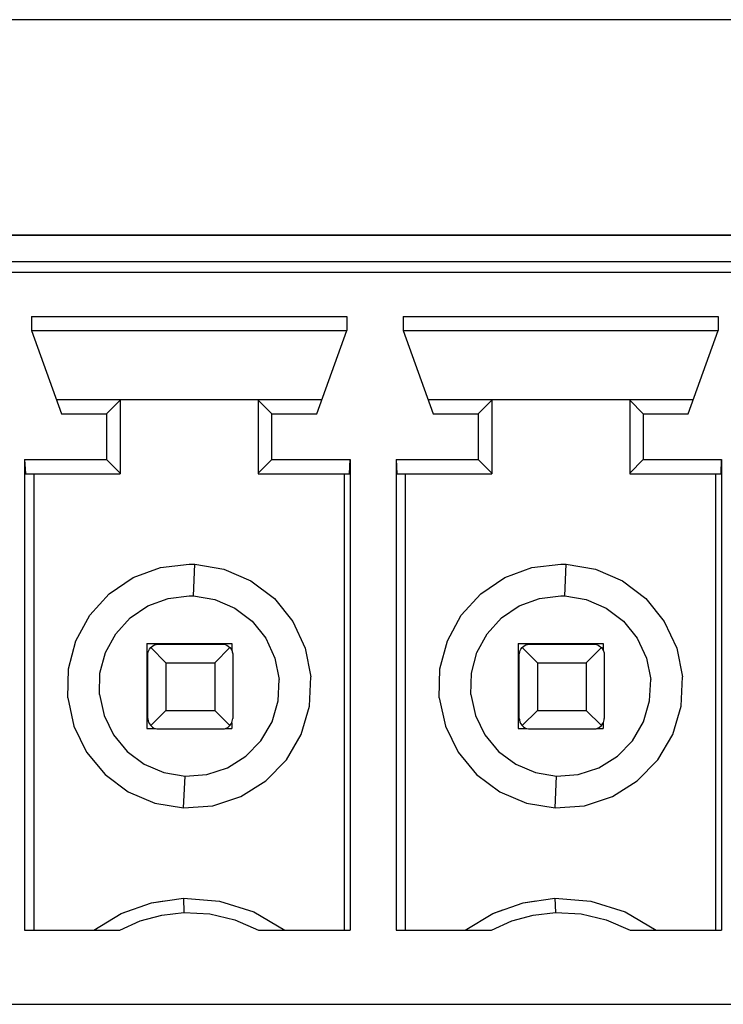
# Model space of a CAD drawing. Header units: inches. Extents: x 0 to 474, y -297 to 0.
# Tile 284 of 303: x 259 to 266, y -128 to -119. Entities that reach past the tile are written whole.
import ezdxf

# ---------------------------------------------------------------- set-up
doc = ezdxf.new("R2010")
doc.units = ezdxf.units.IN
doc.header["$MEASUREMENT"] = 0

msp = doc.modelspace()

# ---------------------------------------------------------------- linework, layer by layer
at = {"color": 18, "true_color": 0x000000}
for p, q in [((282.96, -118.95), (145.8, -118.95)), ((273.4958, -120.9808), (251.4858, -120.9808)), ((251.4858, -120.9808), (273.4958, -120.9808)), ((251.4318, -121.2308), (273.5498, -121.2308)), ((251.4298, -121.3308), (273.5518, -121.3308)), ((259.2558, -121.7468), (259.2558, -121.8808)), ((259.2558, -121.7468), (262.2258, -121.7468)), ((262.2258, -121.7468), (262.2258, -121.8808)), ((262.7558, -121.7468), (262.7558, -121.8808)), ((262.7558, -121.7468), (265.7258, -121.7468)), ((265.7258, -121.7468), (265.7258, -121.8808)), ((259.2558, -121.8808), (259.5388, -122.6648)), ((259.2558, -121.8808), (262.2258, -121.8808)), ((261.9428, -122.6648), (262.2258, -121.8808)), ((262.7558, -121.8808), (263.0388, -122.6648)), ((262.7558, -121.8808), (265.7258, -121.8808)), ((265.4428, -122.6648), (265.7258, -121.8808)), ((259.4908, -122.5308), (260.0908, -122.5308)), ((259.9628, -122.6648), (260.0908, -122.5368)), ((260.0908, -122.5308), (260.0908, -122.5368)), ((260.0908, -122.5308), (261.3908, -122.5308)), ((260.0908, -122.5308), (261.3908, -122.5308)), ((260.0908, -122.5368), (260.0908, -123.2248)), ((260.0908, -122.5368), (260.0908, -123.2248)), ((261.3908, -122.5308), (261.9908, -122.5308)), ((261.3908, -122.5308), (261.3908, -122.5368)), ((261.3908, -122.5368), (261.5188, -122.6648)), ((261.3908, -122.5368), (261.3908, -123.2248)), ((261.3908, -122.5368), (261.3908, -123.2248)), ((262.9908, -122.5308), (263.5908, -122.5308)), ((263.4628, -122.6648), (263.5908, -122.5368)), ((263.5908, -122.5308), (263.5908, -122.5368)), ((263.5908, -122.5308), (264.8908, -122.5308)), ((263.5908, -122.5308), (264.8908, -122.5308)), ((263.5908, -122.5368), (263.5908, -123.2248)), ((263.5908, -122.5368), (263.5908, -123.2248)), ((264.8908, -122.5308), (265.4908, -122.5308)), ((264.8908, -122.5308), (264.8908, -122.5368)), ((264.8908, -122.5368), (265.0188, -122.6648)), ((264.8908, -122.5368), (264.8908, -123.2248)), ((264.8908, -122.5368), (264.8908, -123.2248)), ((259.5388, -122.6648), (259.9628, -122.6648)), ((259.9628, -122.6648), (259.9628, -123.0968)), ((261.5188, -122.6648), (261.9428, -122.6648)), ((261.5188, -123.0968), (261.5188, -122.6648)), ((263.0388, -122.6648), (263.4628, -122.6648)), ((263.4628, -122.6648), (263.4628, -123.0968)), ((265.0188, -122.6648), (265.4428, -122.6648)), ((265.0188, -122.6648), (265.0188, -123.0968)), ((259.1898, -123.0968), (259.9628, -123.0968)), ((259.1898, -123.0968), (259.1898, -127.5308)), ((259.1898, -123.0968), (259.1968, -123.2308)), ((259.9628, -123.0968), (260.0908, -123.2248)), ((261.3908, -123.2248), (261.5188, -123.0968)), ((261.5188, -123.0968), (262.2558, -123.0968)), ((262.2518, -123.2308), (262.2558, -123.0968)), ((262.2558, -123.0968), (262.2558, -127.5308)), ((262.6898, -123.0968), (263.4628, -123.0968)), ((262.6898, -123.0968), (262.6898, -127.5308)), ((262.6898, -123.0968), (262.6968, -123.2308)), ((263.4628, -123.0968), (263.5908, -123.2248)), ((264.8908, -123.2248), (265.0188, -123.0968)), ((265.0188, -123.0968), (265.7558, -123.0968)), ((265.7518, -123.2308), (265.7558, -123.0968)), ((265.7558, -123.0968), (265.7558, -127.5308)), ((259.1968, -123.2308), (260.0908, -123.2308)), ((259.2758, -123.2308), (259.2758, -127.5308)), ((260.0908, -123.2248), (260.0908, -123.2308)), ((261.3908, -123.2248), (261.3908, -123.2308)), ((261.3908, -123.2308), (262.2518, -123.2308)), ((262.1998, -123.2308), (262.1998, -127.5308)), ((262.6968, -123.2308), (263.5908, -123.2308)), ((262.7758, -123.2308), (262.7758, -127.5308)), ((263.5908, -123.2248), (263.5908, -123.2308)), ((264.8908, -123.2248), (264.8908, -123.2308)), ((264.8908, -123.2308), (265.7518, -123.2308)), ((265.6998, -123.2308), (265.6998, -127.5308)), ((260.4698, -124.1128), (260.7408, -124.0808)), ((260.7408, -124.0808), (260.7588, -124.0808)), ((260.7588, -124.0808), (260.7758, -124.0818)), ((260.7758, -124.0818), (260.7938, -124.0818)), ((260.7798, -124.3818), (260.7938, -124.0818)), ((260.7938, -124.0818), (261.0678, -124.1278)), ((263.9698, -124.1128), (264.2408, -124.0808)), ((264.2408, -124.0808), (264.2588, -124.0808)), ((264.2588, -124.0808), (264.2758, -124.0818)), ((264.2758, -124.0818), (264.2938, -124.0818)), ((264.2798, -124.3818), (264.2938, -124.0818)), ((264.2938, -124.0818), (264.5678, -124.1278)), ((260.2138, -124.2088), (260.4698, -124.1128)), ((261.0678, -124.1278), (261.3218, -124.2388)), ((263.7138, -124.2088), (263.9698, -124.1128)), ((264.5678, -124.1278), (264.8218, -124.2388)), ((259.9878, -124.3618), (260.2138, -124.2088)), ((261.3218, -124.2388), (261.5428, -124.4058)), ((263.4878, -124.3618), (263.7138, -124.2088)), ((264.8218, -124.2388), (265.0428, -124.4058)), ((259.8038, -124.5638), (259.9878, -124.3618)), ((263.3038, -124.5638), (263.4878, -124.3618)), ((260.3508, -124.4758), (260.5408, -124.4048)), ((260.5408, -124.4048), (260.7408, -124.3808)), ((260.7408, -124.3808), (260.7538, -124.3808)), ((260.7538, -124.3808), (260.7668, -124.3808)), ((260.7668, -124.3808), (260.7798, -124.3818)), ((260.7798, -124.3818), (260.9818, -124.4158)), ((260.9818, -124.4158), (261.1698, -124.4968)), ((261.5428, -124.4058), (261.7168, -124.6218)), ((263.8508, -124.4758), (264.0408, -124.4048)), ((264.0408, -124.4048), (264.2408, -124.3808)), ((264.2408, -124.3808), (264.2538, -124.3808)), ((264.2538, -124.3808), (264.2668, -124.3808)), ((264.2668, -124.3808), (264.2798, -124.3818)), ((264.2798, -124.3818), (264.4818, -124.4158)), ((264.4818, -124.4158), (264.6698, -124.4968)), ((265.0428, -124.4058), (265.2168, -124.6218)), ((260.1838, -124.5888), (260.3508, -124.4758)), ((261.1698, -124.4968), (261.3328, -124.6208)), ((263.6838, -124.5888), (263.8508, -124.4758)), ((264.6698, -124.4968), (264.8328, -124.6208)), ((259.6728, -124.8038), (259.8038, -124.5638)), ((260.0478, -124.7378), (260.1838, -124.5888)), ((261.3328, -124.6208), (261.4618, -124.7808)), ((261.7168, -124.6218), (261.8338, -124.8728)), ((263.1728, -124.8038), (263.3038, -124.5638)), ((263.5478, -124.7378), (263.6838, -124.5888)), ((264.8328, -124.6208), (264.9618, -124.7808)), ((265.2168, -124.6218), (265.3338, -124.8728)), ((259.6028, -125.0678), (259.6728, -124.8038)), ((259.9518, -124.9158), (260.0478, -124.7378)), ((261.4618, -124.7808), (261.5488, -124.9668)), ((263.1028, -125.0678), (263.1728, -124.8038)), ((263.4518, -124.9158), (263.5478, -124.7378)), ((264.9618, -124.7808), (265.0488, -124.9668)), ((259.8998, -125.1108), (259.9518, -124.9158)), ((260.3408, -124.8308), (261.1408, -124.8308)), ((260.3408, -124.8308), (260.3408, -125.6308)), ((260.3518, -124.9228), (260.3548, -124.9098)), ((260.3548, -124.9098), (260.3588, -124.8958)), ((260.3588, -124.8958), (260.3658, -124.8838)), ((260.3658, -124.8838), (260.3778, -124.8678)), ((260.3778, -124.8678), (260.3978, -124.8508)), ((260.3778, -124.8678), (260.5208, -125.0108)), ((260.3978, -124.8508), (260.4128, -124.8438)), ((260.4128, -124.8438), (260.4208, -124.8408)), ((260.4208, -124.8408), (260.4288, -124.8388)), ((260.4288, -124.8388), (260.4398, -124.8368)), ((260.4398, -124.8368), (260.4508, -124.8358)), ((260.4508, -124.8358), (261.0508, -124.8358)), ((260.9808, -125.0108), (261.1238, -124.8678)), ((261.0508, -124.8358), (261.0648, -124.8368)), ((261.0648, -124.8368), (261.0788, -124.8398)), ((261.0788, -124.8398), (261.0938, -124.8458)), ((261.0938, -124.8458), (261.1068, -124.8538)), ((261.1068, -124.8538), (261.1238, -124.8678)), ((261.1238, -124.8678), (261.1388, -124.8878)), ((261.1388, -124.8878), (261.1448, -124.9018)), ((261.1408, -124.8308), (261.1408, -124.8928)), ((261.1448, -124.9018), (261.1468, -124.9088)), ((261.1468, -124.9088), (261.1488, -124.9168)), ((261.1488, -124.9168), (261.1508, -124.9258)), ((261.8338, -124.8728), (261.8878, -125.1448)), ((263.3998, -125.1108), (263.4518, -124.9158)), ((263.8408, -124.8308), (264.6408, -124.8308)), ((263.8408, -124.8308), (263.8408, -125.6308)), ((263.8518, -124.9228), (263.8548, -124.9098)), ((263.8548, -124.9098), (263.8588, -124.8958)), ((263.8588, -124.8958), (263.8658, -124.8838)), ((263.8658, -124.8838), (263.8778, -124.8678)), ((263.8778, -124.8678), (263.8978, -124.8508)), ((263.8778, -124.8678), (264.0208, -125.0108)), ((263.8978, -124.8508), (263.9128, -124.8438)), ((263.9128, -124.8438), (263.9208, -124.8408)), ((263.9208, -124.8408), (263.9288, -124.8388)), ((263.9288, -124.8388), (263.9398, -124.8368)), ((263.9398, -124.8368), (263.9508, -124.8358)), ((263.9508, -124.8358), (264.5508, -124.8358)), ((264.4808, -125.0108), (264.6238, -124.8678)), ((264.5508, -124.8358), (264.5648, -124.8368)), ((264.5648, -124.8368), (264.5788, -124.8398)), ((264.5788, -124.8398), (264.5938, -124.8458)), ((264.5938, -124.8458), (264.6068, -124.8538)), ((264.6068, -124.8538), (264.6238, -124.8678)), ((264.6238, -124.8678), (264.6388, -124.8878)), ((264.6388, -124.8878), (264.6448, -124.9018)), ((264.6408, -124.8308), (264.6408, -124.8928)), ((264.6448, -124.9018), (264.6468, -124.9088)), ((264.6468, -124.9088), (264.6488, -124.9168)), ((264.6488, -124.9168), (264.6508, -124.9258)), ((265.3338, -124.8728), (265.3878, -125.1448)), ((260.3508, -124.9358), (260.3518, -124.9228)), ((260.3508, -125.5368), (260.3508, -124.9358)), ((260.5208, -125.0108), (260.5208, -125.4608)), ((260.5208, -125.0108), (260.9808, -125.0108)), ((260.9808, -125.0108), (260.9808, -125.4608)), ((261.1508, -124.9258), (261.1508, -124.9358)), ((261.1508, -124.9358), (261.1508, -125.5358)), ((261.5488, -124.9668), (261.5888, -125.1678)), ((263.8508, -124.9358), (263.8518, -124.9228)), ((263.8508, -125.5368), (263.8508, -124.9358)), ((264.0208, -125.0108), (264.0208, -125.4608)), ((264.0208, -125.0108), (264.4808, -125.0108)), ((264.4808, -125.0108), (264.4808, -125.4608)), ((264.6508, -124.9258), (264.6508, -124.9358)), ((264.6508, -124.9358), (264.6508, -125.5358)), ((265.0488, -124.9668), (265.0888, -125.1678)), ((259.5958, -125.3408), (259.6028, -125.0678)), ((263.0958, -125.3408), (263.1028, -125.0678)), ((259.8948, -125.3118), (259.8998, -125.1108)), ((261.5788, -125.3718), (261.5888, -125.1678)), ((261.8748, -125.4218), (261.8878, -125.1448)), ((263.3948, -125.3118), (263.3998, -125.1108)), ((265.0788, -125.3718), (265.0888, -125.1678)), ((265.3748, -125.4218), (265.3878, -125.1448)), ((259.5958, -125.3408), (259.6548, -125.6078)), ((259.8948, -125.3118), (259.9378, -125.5098)), ((261.5208, -125.5688), (261.5788, -125.3718)), ((263.0958, -125.3408), (263.1548, -125.6078)), ((263.3948, -125.3118), (263.4378, -125.5098)), ((265.0208, -125.5688), (265.0788, -125.3718)), ((260.3778, -125.6038), (260.5208, -125.4608)), ((260.5208, -125.4608), (260.9808, -125.4608)), ((260.9808, -125.4608), (261.1238, -125.6038)), ((261.7958, -125.6878), (261.8748, -125.4218)), ((263.8778, -125.6038), (264.0208, -125.4608)), ((264.0208, -125.4608), (264.4808, -125.4608)), ((264.4808, -125.4608), (264.6238, -125.6038)), ((265.2958, -125.6878), (265.3748, -125.4218)), ((259.9378, -125.5098), (260.0258, -125.6908)), ((260.3508, -125.5368), (260.3518, -125.5458)), ((260.3518, -125.5458), (260.3528, -125.5558)), ((260.3528, -125.5558), (260.3548, -125.5628)), ((260.3548, -125.5628), (260.3568, -125.5698)), ((261.1428, -125.5758), (261.1468, -125.5628)), ((261.1468, -125.5628), (261.1498, -125.5498)), ((261.1498, -125.5498), (261.1508, -125.5358)), ((261.4168, -125.7458), (261.5208, -125.5688)), ((263.4378, -125.5098), (263.5258, -125.6908)), ((263.8508, -125.5368), (263.8518, -125.5458)), ((263.8518, -125.5458), (263.8528, -125.5558)), ((263.8528, -125.5558), (263.8548, -125.5628)), ((263.8548, -125.5628), (263.8568, -125.5698)), ((264.6428, -125.5758), (264.6468, -125.5628)), ((264.6468, -125.5628), (264.6498, -125.5498)), ((264.6498, -125.5498), (264.6508, -125.5358)), ((264.9168, -125.7458), (265.0208, -125.5688)), ((259.6548, -125.6078), (259.7738, -125.8538)), ((260.3408, -125.6308), (260.4198, -125.6308)), ((260.3568, -125.5698), (260.3628, -125.5838)), ((260.3628, -125.5838), (260.3778, -125.6038)), ((260.3778, -125.6038), (260.3948, -125.6188)), ((260.3948, -125.6188), (260.4078, -125.6268)), ((260.4078, -125.6268), (260.4228, -125.6318)), ((260.4228, -125.6318), (260.4368, -125.6348)), ((260.4368, -125.6348), (260.4508, -125.6358)), ((260.4508, -125.6358), (261.0508, -125.6358)), ((261.0508, -125.6358), (261.0628, -125.6358)), ((261.0628, -125.6358), (261.0738, -125.6338)), ((261.0738, -125.6338), (261.0818, -125.6308)), ((261.0818, -125.6308), (261.0888, -125.6288)), ((261.0828, -125.6308), (261.1408, -125.6308)), ((261.0888, -125.6288), (261.1038, -125.6208)), ((261.1038, -125.6208), (261.1238, -125.6038)), ((261.1238, -125.6038), (261.1358, -125.5878)), ((261.1358, -125.5878), (261.1428, -125.5758)), ((261.1408, -125.5788), (261.1408, -125.6308)), ((263.1548, -125.6078), (263.2738, -125.8538)), ((263.8408, -125.6308), (263.9198, -125.6308)), ((263.8568, -125.5698), (263.8628, -125.5838)), ((263.8628, -125.5838), (263.8778, -125.6038)), ((263.8778, -125.6038), (263.8948, -125.6188)), ((263.8948, -125.6188), (263.9078, -125.6268)), ((263.9078, -125.6268), (263.9228, -125.6318)), ((263.9228, -125.6318), (263.9368, -125.6348)), ((263.9368, -125.6348), (263.9508, -125.6358)), ((263.9508, -125.6358), (264.5508, -125.6358)), ((264.5508, -125.6358), (264.5628, -125.6358)), ((264.5628, -125.6358), (264.5738, -125.6338)), ((264.5738, -125.6338), (264.5818, -125.6308)), ((264.5818, -125.6308), (264.5888, -125.6288)), ((264.5828, -125.6308), (264.6408, -125.6308)), ((264.5888, -125.6288), (264.6038, -125.6208)), ((264.6038, -125.6208), (264.6238, -125.6038)), ((264.6238, -125.6038), (264.6358, -125.5878)), ((264.6358, -125.5878), (264.6428, -125.5758)), ((264.6408, -125.5788), (264.6408, -125.6308)), ((260.0258, -125.6908), (260.1548, -125.8468)), ((261.2748, -125.8928), (261.4168, -125.7458)), ((261.6558, -125.9268), (261.7958, -125.6878)), ((263.5258, -125.6908), (263.6548, -125.8468)), ((264.7748, -125.8928), (264.9168, -125.7458)), ((265.1558, -125.9268), (265.2958, -125.6878)), ((260.1548, -125.8468), (260.3168, -125.9678)), ((263.6548, -125.8468), (263.8168, -125.9678)), ((259.7738, -125.8538), (259.9478, -126.0638)), ((261.1008, -126.0008), (261.2748, -125.8928)), ((261.4628, -126.1258), (261.6558, -125.9268)), ((263.2738, -125.8538), (263.4478, -126.0638)), ((264.6008, -126.0008), (264.7748, -125.8928)), ((264.9628, -126.1258), (265.1558, -125.9268)), ((260.3168, -125.9678), (260.5028, -126.0468)), ((260.9058, -126.0648), (261.1008, -126.0008)), ((263.8168, -125.9678), (264.0028, -126.0468)), ((264.4058, -126.0648), (264.6008, -126.0008)), ((259.9478, -126.0638), (260.1668, -126.2278)), ((260.5028, -126.0468), (260.7018, -126.0798)), ((260.6878, -126.3798), (260.7018, -126.0798)), ((260.7018, -126.0798), (260.9058, -126.0648)), ((261.2278, -126.2728), (261.4628, -126.1258)), ((263.4478, -126.0638), (263.6668, -126.2278)), ((264.0028, -126.0468), (264.2018, -126.0798)), ((264.1878, -126.3798), (264.2018, -126.0798)), ((264.2018, -126.0798), (264.4058, -126.0648)), ((264.7278, -126.2728), (264.9628, -126.1258)), ((260.1668, -126.2278), (260.4178, -126.3348)), ((260.9638, -126.3588), (261.2278, -126.2728)), ((263.6668, -126.2278), (263.9178, -126.3348)), ((264.4638, -126.3588), (264.7278, -126.2728)), ((260.4178, -126.3348), (260.6878, -126.3798)), ((260.6878, -126.3798), (260.9638, -126.3588)), ((263.9178, -126.3348), (264.1878, -126.3798)), ((264.1878, -126.3798), (264.4638, -126.3588)), ((260.3858, -127.2738), (260.6858, -127.2318)), ((260.6858, -127.2318), (260.6858, -127.2318)), ((260.6858, -127.2318), (260.6868, -127.2318)), ((260.6858, -127.2318), (260.6908, -127.3658)), ((260.6868, -127.2318), (260.6868, -127.2318)), ((260.6868, -127.2318), (261.0248, -127.2578)), ((263.8858, -127.2738), (264.1858, -127.2318)), ((264.1858, -127.2318), (264.1858, -127.2318)), ((264.1858, -127.2318), (264.1868, -127.2318)), ((264.1858, -127.2318), (264.1908, -127.3658)), ((264.1868, -127.2318), (264.1868, -127.2318)), ((264.1868, -127.2318), (264.5248, -127.2578)), ((260.0998, -127.3748), (260.3858, -127.2738)), ((260.3858, -127.2738), (260.3868, -127.2728)), ((260.3868, -127.2728), (260.5058, -127.2568)), ((261.0248, -127.2578), (261.3488, -127.3598)), ((263.5998, -127.3748), (263.8858, -127.2738)), ((263.8858, -127.2738), (263.8868, -127.2728)), ((263.8868, -127.2728), (264.0058, -127.2568)), ((264.5248, -127.2578), (264.8488, -127.3598)), ((259.8408, -127.5308), (260.0998, -127.3748)), ((260.1008, -127.3738), (260.1958, -127.3408)), ((260.1008, -127.3748), (260.1008, -127.3738)), ((260.2798, -127.4448), (260.4818, -127.3898)), ((260.4818, -127.3898), (260.6908, -127.3658)), ((260.6908, -127.3658), (260.9338, -127.3788)), ((260.9338, -127.3788), (261.1698, -127.4338)), ((261.3488, -127.3598), (261.6408, -127.5308)), ((263.3408, -127.5308), (263.5998, -127.3748)), ((263.6008, -127.3738), (263.6958, -127.3408)), ((263.6008, -127.3748), (263.6008, -127.3738)), ((263.7798, -127.4448), (263.9818, -127.3898)), ((263.9818, -127.3898), (264.1908, -127.3658)), ((264.1908, -127.3658), (264.4338, -127.3788)), ((264.4338, -127.3788), (264.6698, -127.4338)), ((264.8488, -127.3598), (265.1408, -127.5308)), ((260.0878, -127.5308), (260.2798, -127.4448)), ((261.1698, -127.4338), (261.3938, -127.5308)), ((263.5878, -127.5308), (263.7798, -127.4448)), ((264.6698, -127.4338), (264.8938, -127.5308)), ((259.1898, -127.5308), (260.0878, -127.5308)), ((261.3938, -127.5308), (262.2558, -127.5308)), ((262.6898, -127.5308), (263.5878, -127.5308)), ((264.8938, -127.5308), (265.7558, -127.5308)), ((251.4298, -128.2308), (273.5518, -128.2308)), ((251.4298, -128.2308), (273.5518, -128.2308))]:
    msp.add_line(p, q, dxfattribs=at)
at = {"color": 7, "true_color": 0xffffff}
for p, q in [((273.4958, -120.9808), (251.4858, -120.9808)), ((251.4858, -120.9808), (273.4958, -120.9808)), ((251.4318, -121.2308), (273.5498, -121.2308)), ((251.4298, -121.3308), (273.5518, -121.3308)), ((259.2558, -121.7468), (259.2558, -121.8808)), ((259.2558, -121.7468), (262.2258, -121.7468)), ((262.2258, -121.7468), (262.2258, -121.8808)), ((262.7558, -121.7468), (262.7558, -121.8808)), ((262.7558, -121.7468), (265.7258, -121.7468)), ((265.7258, -121.7468), (265.7258, -121.8808)), ((259.2558, -121.8808), (259.5388, -122.6648)), ((259.2558, -121.8808), (262.2258, -121.8808)), ((261.9428, -122.6648), (262.2258, -121.8808)), ((262.7558, -121.8808), (263.0388, -122.6648)), ((262.7558, -121.8808), (265.7258, -121.8808)), ((265.4428, -122.6648), (265.7258, -121.8808)), ((259.4908, -122.5308), (260.0908, -122.5308)), ((259.9628, -122.6648), (260.0908, -122.5368)), ((260.0908, -122.5308), (260.0908, -122.5368)), ((260.0908, -122.5308), (261.3908, -122.5308)), ((260.0908, -122.5308), (261.3908, -122.5308)), ((260.0908, -122.5368), (260.0908, -123.2248)), ((260.0908, -122.5368), (260.0908, -123.2248)), ((261.3908, -122.5308), (261.9908, -122.5308)), ((261.3908, -122.5308), (261.3908, -122.5368)), ((261.3908, -122.5368), (261.5188, -122.6648)), ((261.3908, -122.5368), (261.3908, -123.2248)), ((261.3908, -122.5368), (261.3908, -123.2248)), ((262.9908, -122.5308), (263.5908, -122.5308)), ((263.4628, -122.6648), (263.5908, -122.5368)), ((263.5908, -122.5308), (263.5908, -122.5368)), ((263.5908, -122.5308), (264.8908, -122.5308)), ((263.5908, -122.5308), (264.8908, -122.5308)), ((263.5908, -122.5368), (263.5908, -123.2248)), ((263.5908, -122.5368), (263.5908, -123.2248)), ((264.8908, -122.5308), (265.4908, -122.5308)), ((264.8908, -122.5308), (264.8908, -122.5368)), ((264.8908, -122.5368), (265.0188, -122.6648)), ((264.8908, -122.5368), (264.8908, -123.2248)), ((264.8908, -122.5368), (264.8908, -123.2248)), ((259.5388, -122.6648), (259.9628, -122.6648)), ((259.9628, -122.6648), (259.9628, -123.0968)), ((261.5188, -122.6648), (261.9428, -122.6648)), ((261.5188, -123.0968), (261.5188, -122.6648)), ((263.0388, -122.6648), (263.4628, -122.6648)), ((263.4628, -122.6648), (263.4628, -123.0968)), ((265.0188, -122.6648), (265.4428, -122.6648)), ((265.0188, -122.6648), (265.0188, -123.0968)), ((259.1898, -123.0968), (259.9628, -123.0968)), ((259.1898, -123.0968), (259.1898, -127.5308)), ((259.1898, -123.0968), (259.1968, -123.2308)), ((259.9628, -123.0968), (260.0908, -123.2248)), ((261.3908, -123.2248), (261.5188, -123.0968)), ((261.5188, -123.0968), (262.2558, -123.0968)), ((262.2518, -123.2308), (262.2558, -123.0968)), ((262.2558, -123.0968), (262.2558, -127.5308)), ((262.6898, -123.0968), (263.4628, -123.0968)), ((262.6898, -123.0968), (262.6898, -127.5308)), ((262.6898, -123.0968), (262.6968, -123.2308)), ((263.4628, -123.0968), (263.5908, -123.2248)), ((264.8908, -123.2248), (265.0188, -123.0968)), ((265.0188, -123.0968), (265.7558, -123.0968)), ((265.7518, -123.2308), (265.7558, -123.0968)), ((265.7558, -123.0968), (265.7558, -127.5308)), ((259.1968, -123.2308), (260.0908, -123.2308)), ((259.2758, -123.2308), (259.2758, -127.5308)), ((260.0908, -123.2248), (260.0908, -123.2308)), ((261.3908, -123.2248), (261.3908, -123.2308)), ((261.3908, -123.2308), (262.2518, -123.2308)), ((262.1998, -123.2308), (262.1998, -127.5308)), ((262.6968, -123.2308), (263.5908, -123.2308)), ((262.7758, -123.2308), (262.7758, -127.5308)), ((263.5908, -123.2248), (263.5908, -123.2308)), ((264.8908, -123.2248), (264.8908, -123.2308)), ((264.8908, -123.2308), (265.7518, -123.2308)), ((265.6998, -123.2308), (265.6998, -127.5308)), ((260.4698, -124.1128), (260.7408, -124.0808)), ((260.7408, -124.0808), (260.7588, -124.0808)), ((260.7588, -124.0808), (260.7758, -124.0818)), ((260.7758, -124.0818), (260.7938, -124.0818)), ((260.7798, -124.3818), (260.7938, -124.0818)), ((260.7938, -124.0818), (261.0678, -124.1278)), ((263.9698, -124.1128), (264.2408, -124.0808)), ((264.2408, -124.0808), (264.2588, -124.0808)), ((264.2588, -124.0808), (264.2758, -124.0818)), ((264.2758, -124.0818), (264.2938, -124.0818)), ((264.2798, -124.3818), (264.2938, -124.0818)), ((264.2938, -124.0818), (264.5678, -124.1278)), ((260.2138, -124.2088), (260.4698, -124.1128)), ((261.0678, -124.1278), (261.3218, -124.2388)), ((263.7138, -124.2088), (263.9698, -124.1128)), ((264.5678, -124.1278), (264.8218, -124.2388)), ((259.9878, -124.3618), (260.2138, -124.2088)), ((261.3218, -124.2388), (261.5428, -124.4058)), ((263.4878, -124.3618), (263.7138, -124.2088)), ((264.8218, -124.2388), (265.0428, -124.4058)), ((259.8038, -124.5638), (259.9878, -124.3618)), ((263.3038, -124.5638), (263.4878, -124.3618)), ((260.3508, -124.4758), (260.5408, -124.4048)), ((260.5408, -124.4048), (260.7408, -124.3808)), ((260.7408, -124.3808), (260.7538, -124.3808)), ((260.7538, -124.3808), (260.7668, -124.3808)), ((260.7668, -124.3808), (260.7798, -124.3818)), ((260.7798, -124.3818), (260.9818, -124.4158)), ((260.9818, -124.4158), (261.1698, -124.4968)), ((261.5428, -124.4058), (261.7168, -124.6218)), ((263.8508, -124.4758), (264.0408, -124.4048)), ((264.0408, -124.4048), (264.2408, -124.3808)), ((264.2408, -124.3808), (264.2538, -124.3808)), ((264.2538, -124.3808), (264.2668, -124.3808)), ((264.2668, -124.3808), (264.2798, -124.3818)), ((264.2798, -124.3818), (264.4818, -124.4158)), ((264.4818, -124.4158), (264.6698, -124.4968)), ((265.0428, -124.4058), (265.2168, -124.6218)), ((260.1838, -124.5888), (260.3508, -124.4758)), ((261.1698, -124.4968), (261.3328, -124.6208)), ((263.6838, -124.5888), (263.8508, -124.4758)), ((264.6698, -124.4968), (264.8328, -124.6208)), ((259.6728, -124.8038), (259.8038, -124.5638)), ((260.0478, -124.7378), (260.1838, -124.5888)), ((261.3328, -124.6208), (261.4618, -124.7808)), ((261.7168, -124.6218), (261.8338, -124.8728)), ((263.1728, -124.8038), (263.3038, -124.5638)), ((263.5478, -124.7378), (263.6838, -124.5888)), ((264.8328, -124.6208), (264.9618, -124.7808)), ((265.2168, -124.6218), (265.3338, -124.8728)), ((259.6028, -125.0678), (259.6728, -124.8038)), ((259.9518, -124.9158), (260.0478, -124.7378)), ((261.4618, -124.7808), (261.5488, -124.9668)), ((263.1028, -125.0678), (263.1728, -124.8038)), ((263.4518, -124.9158), (263.5478, -124.7378)), ((264.9618, -124.7808), (265.0488, -124.9668)), ((259.8998, -125.1108), (259.9518, -124.9158)), ((260.3408, -124.8308), (261.1408, -124.8308)), ((260.3408, -124.8308), (260.3408, -125.6308)), ((260.3518, -124.9228), (260.3548, -124.9098)), ((260.3548, -124.9098), (260.3588, -124.8958)), ((260.3588, -124.8958), (260.3658, -124.8838)), ((260.3658, -124.8838), (260.3778, -124.8678)), ((260.3778, -124.8678), (260.3978, -124.8508)), ((260.3778, -124.8678), (260.5208, -125.0108)), ((260.3978, -124.8508), (260.4128, -124.8438)), ((260.4128, -124.8438), (260.4208, -124.8408)), ((260.4208, -124.8408), (260.4288, -124.8388)), ((260.4288, -124.8388), (260.4398, -124.8368)), ((260.4398, -124.8368), (260.4508, -124.8358)), ((260.4508, -124.8358), (261.0508, -124.8358)), ((260.9808, -125.0108), (261.1238, -124.8678)), ((261.0508, -124.8358), (261.0648, -124.8368)), ((261.0648, -124.8368), (261.0788, -124.8398)), ((261.0788, -124.8398), (261.0938, -124.8458)), ((261.0938, -124.8458), (261.1068, -124.8538)), ((261.1068, -124.8538), (261.1238, -124.8678)), ((261.1238, -124.8678), (261.1388, -124.8878)), ((261.1388, -124.8878), (261.1448, -124.9018)), ((261.1408, -124.8308), (261.1408, -124.8928)), ((261.1448, -124.9018), (261.1468, -124.9088)), ((261.1468, -124.9088), (261.1488, -124.9168)), ((261.1488, -124.9168), (261.1508, -124.9258)), ((261.8338, -124.8728), (261.8878, -125.1448)), ((263.3998, -125.1108), (263.4518, -124.9158)), ((263.8408, -124.8308), (264.6408, -124.8308)), ((263.8408, -124.8308), (263.8408, -125.6308)), ((263.8518, -124.9228), (263.8548, -124.9098)), ((263.8548, -124.9098), (263.8588, -124.8958)), ((263.8588, -124.8958), (263.8658, -124.8838)), ((263.8658, -124.8838), (263.8778, -124.8678)), ((263.8778, -124.8678), (263.8978, -124.8508)), ((263.8778, -124.8678), (264.0208, -125.0108)), ((263.8978, -124.8508), (263.9128, -124.8438)), ((263.9128, -124.8438), (263.9208, -124.8408)), ((263.9208, -124.8408), (263.9288, -124.8388)), ((263.9288, -124.8388), (263.9398, -124.8368)), ((263.9398, -124.8368), (263.9508, -124.8358)), ((263.9508, -124.8358), (264.5508, -124.8358)), ((264.4808, -125.0108), (264.6238, -124.8678)), ((264.5508, -124.8358), (264.5648, -124.8368)), ((264.5648, -124.8368), (264.5788, -124.8398)), ((264.5788, -124.8398), (264.5938, -124.8458)), ((264.5938, -124.8458), (264.6068, -124.8538)), ((264.6068, -124.8538), (264.6238, -124.8678)), ((264.6238, -124.8678), (264.6388, -124.8878)), ((264.6388, -124.8878), (264.6448, -124.9018)), ((264.6408, -124.8308), (264.6408, -124.8928)), ((264.6448, -124.9018), (264.6468, -124.9088)), ((264.6468, -124.9088), (264.6488, -124.9168)), ((264.6488, -124.9168), (264.6508, -124.9258)), ((265.3338, -124.8728), (265.3878, -125.1448)), ((260.3508, -124.9358), (260.3518, -124.9228)), ((260.3508, -125.5368), (260.3508, -124.9358)), ((260.5208, -125.0108), (260.5208, -125.4608)), ((260.5208, -125.0108), (260.9808, -125.0108)), ((260.9808, -125.0108), (260.9808, -125.4608)), ((261.1508, -124.9258), (261.1508, -124.9358)), ((261.1508, -124.9358), (261.1508, -125.5358)), ((261.5488, -124.9668), (261.5888, -125.1678)), ((263.8508, -124.9358), (263.8518, -124.9228)), ((263.8508, -125.5368), (263.8508, -124.9358)), ((264.0208, -125.0108), (264.0208, -125.4608)), ((264.0208, -125.0108), (264.4808, -125.0108)), ((264.4808, -125.0108), (264.4808, -125.4608)), ((264.6508, -124.9258), (264.6508, -124.9358)), ((264.6508, -124.9358), (264.6508, -125.5358)), ((265.0488, -124.9668), (265.0888, -125.1678)), ((259.5958, -125.3408), (259.6028, -125.0678)), ((263.0958, -125.3408), (263.1028, -125.0678)), ((259.8948, -125.3118), (259.8998, -125.1108)), ((261.5788, -125.3718), (261.5888, -125.1678)), ((261.8748, -125.4218), (261.8878, -125.1448)), ((263.3948, -125.3118), (263.3998, -125.1108)), ((265.0788, -125.3718), (265.0888, -125.1678)), ((265.3748, -125.4218), (265.3878, -125.1448)), ((259.5958, -125.3408), (259.6548, -125.6078)), ((259.8948, -125.3118), (259.9378, -125.5098)), ((261.5208, -125.5688), (261.5788, -125.3718)), ((263.0958, -125.3408), (263.1548, -125.6078)), ((263.3948, -125.3118), (263.4378, -125.5098)), ((265.0208, -125.5688), (265.0788, -125.3718)), ((260.3778, -125.6038), (260.5208, -125.4608)), ((260.5208, -125.4608), (260.9808, -125.4608)), ((260.9808, -125.4608), (261.1238, -125.6038)), ((261.7958, -125.6878), (261.8748, -125.4218)), ((263.8778, -125.6038), (264.0208, -125.4608)), ((264.0208, -125.4608), (264.4808, -125.4608)), ((264.4808, -125.4608), (264.6238, -125.6038)), ((265.2958, -125.6878), (265.3748, -125.4218)), ((259.9378, -125.5098), (260.0258, -125.6908)), ((260.3508, -125.5368), (260.3518, -125.5458)), ((260.3518, -125.5458), (260.3528, -125.5558)), ((260.3528, -125.5558), (260.3548, -125.5628)), ((260.3548, -125.5628), (260.3568, -125.5698)), ((261.1428, -125.5758), (261.1468, -125.5628)), ((261.1468, -125.5628), (261.1498, -125.5498)), ((261.1498, -125.5498), (261.1508, -125.5358)), ((261.4168, -125.7458), (261.5208, -125.5688)), ((263.4378, -125.5098), (263.5258, -125.6908)), ((263.8508, -125.5368), (263.8518, -125.5458)), ((263.8518, -125.5458), (263.8528, -125.5558)), ((263.8528, -125.5558), (263.8548, -125.5628)), ((263.8548, -125.5628), (263.8568, -125.5698)), ((264.6428, -125.5758), (264.6468, -125.5628)), ((264.6468, -125.5628), (264.6498, -125.5498)), ((264.6498, -125.5498), (264.6508, -125.5358)), ((264.9168, -125.7458), (265.0208, -125.5688)), ((259.6548, -125.6078), (259.7738, -125.8538)), ((260.3408, -125.6308), (260.4198, -125.6308)), ((260.3568, -125.5698), (260.3628, -125.5838)), ((260.3628, -125.5838), (260.3778, -125.6038)), ((260.3778, -125.6038), (260.3948, -125.6188)), ((260.3948, -125.6188), (260.4078, -125.6268)), ((260.4078, -125.6268), (260.4228, -125.6318)), ((260.4228, -125.6318), (260.4368, -125.6348)), ((260.4368, -125.6348), (260.4508, -125.6358)), ((260.4508, -125.6358), (261.0508, -125.6358)), ((261.0508, -125.6358), (261.0628, -125.6358)), ((261.0628, -125.6358), (261.0738, -125.6338)), ((261.0738, -125.6338), (261.0818, -125.6308)), ((261.0818, -125.6308), (261.0888, -125.6288)), ((261.0828, -125.6308), (261.1408, -125.6308)), ((261.0888, -125.6288), (261.1038, -125.6208)), ((261.1038, -125.6208), (261.1238, -125.6038)), ((261.1238, -125.6038), (261.1358, -125.5878)), ((261.1358, -125.5878), (261.1428, -125.5758)), ((261.1408, -125.5788), (261.1408, -125.6308)), ((263.1548, -125.6078), (263.2738, -125.8538)), ((263.8408, -125.6308), (263.9198, -125.6308)), ((263.8568, -125.5698), (263.8628, -125.5838)), ((263.8628, -125.5838), (263.8778, -125.6038)), ((263.8778, -125.6038), (263.8948, -125.6188)), ((263.8948, -125.6188), (263.9078, -125.6268)), ((263.9078, -125.6268), (263.9228, -125.6318)), ((263.9228, -125.6318), (263.9368, -125.6348)), ((263.9368, -125.6348), (263.9508, -125.6358)), ((263.9508, -125.6358), (264.5508, -125.6358)), ((264.5508, -125.6358), (264.5628, -125.6358)), ((264.5628, -125.6358), (264.5738, -125.6338)), ((264.5738, -125.6338), (264.5818, -125.6308)), ((264.5818, -125.6308), (264.5888, -125.6288)), ((264.5828, -125.6308), (264.6408, -125.6308)), ((264.5888, -125.6288), (264.6038, -125.6208)), ((264.6038, -125.6208), (264.6238, -125.6038)), ((264.6238, -125.6038), (264.6358, -125.5878)), ((264.6358, -125.5878), (264.6428, -125.5758)), ((264.6408, -125.5788), (264.6408, -125.6308)), ((260.0258, -125.6908), (260.1548, -125.8468)), ((261.2748, -125.8928), (261.4168, -125.7458)), ((261.6558, -125.9268), (261.7958, -125.6878)), ((263.5258, -125.6908), (263.6548, -125.8468)), ((264.7748, -125.8928), (264.9168, -125.7458)), ((265.1558, -125.9268), (265.2958, -125.6878)), ((260.1548, -125.8468), (260.3168, -125.9678)), ((263.6548, -125.8468), (263.8168, -125.9678)), ((259.7738, -125.8538), (259.9478, -126.0638)), ((261.1008, -126.0008), (261.2748, -125.8928)), ((261.4628, -126.1258), (261.6558, -125.9268)), ((263.2738, -125.8538), (263.4478, -126.0638)), ((264.6008, -126.0008), (264.7748, -125.8928)), ((264.9628, -126.1258), (265.1558, -125.9268)), ((260.3168, -125.9678), (260.5028, -126.0468)), ((260.9058, -126.0648), (261.1008, -126.0008)), ((263.8168, -125.9678), (264.0028, -126.0468)), ((264.4058, -126.0648), (264.6008, -126.0008)), ((259.9478, -126.0638), (260.1668, -126.2278)), ((260.5028, -126.0468), (260.7018, -126.0798)), ((260.6878, -126.3798), (260.7018, -126.0798)), ((260.7018, -126.0798), (260.9058, -126.0648)), ((261.2278, -126.2728), (261.4628, -126.1258)), ((263.4478, -126.0638), (263.6668, -126.2278)), ((264.0028, -126.0468), (264.2018, -126.0798)), ((264.1878, -126.3798), (264.2018, -126.0798)), ((264.2018, -126.0798), (264.4058, -126.0648)), ((264.7278, -126.2728), (264.9628, -126.1258)), ((260.1668, -126.2278), (260.4178, -126.3348)), ((260.9638, -126.3588), (261.2278, -126.2728)), ((263.6668, -126.2278), (263.9178, -126.3348)), ((264.4638, -126.3588), (264.7278, -126.2728)), ((260.4178, -126.3348), (260.6878, -126.3798)), ((260.6878, -126.3798), (260.9638, -126.3588)), ((263.9178, -126.3348), (264.1878, -126.3798)), ((264.1878, -126.3798), (264.4638, -126.3588)), ((260.3858, -127.2738), (260.6858, -127.2318)), ((260.6858, -127.2318), (260.6858, -127.2318)), ((260.6858, -127.2318), (260.6868, -127.2318)), ((260.6858, -127.2318), (260.6908, -127.3658)), ((260.6868, -127.2318), (260.6868, -127.2318)), ((260.6868, -127.2318), (261.0248, -127.2578)), ((263.8858, -127.2738), (264.1858, -127.2318)), ((264.1858, -127.2318), (264.1858, -127.2318)), ((264.1858, -127.2318), (264.1868, -127.2318)), ((264.1858, -127.2318), (264.1908, -127.3658)), ((264.1868, -127.2318), (264.1868, -127.2318)), ((264.1868, -127.2318), (264.5248, -127.2578)), ((260.0998, -127.3748), (260.3858, -127.2738)), ((260.3858, -127.2738), (260.3868, -127.2728)), ((260.3868, -127.2728), (260.5058, -127.2568)), ((261.0248, -127.2578), (261.3488, -127.3598)), ((263.5998, -127.3748), (263.8858, -127.2738)), ((263.8858, -127.2738), (263.8868, -127.2728)), ((263.8868, -127.2728), (264.0058, -127.2568)), ((264.5248, -127.2578), (264.8488, -127.3598)), ((259.8408, -127.5308), (260.0998, -127.3748)), ((260.1008, -127.3738), (260.1958, -127.3408)), ((260.1008, -127.3748), (260.1008, -127.3738)), ((260.2798, -127.4448), (260.4818, -127.3898)), ((260.4818, -127.3898), (260.6908, -127.3658)), ((260.6908, -127.3658), (260.9338, -127.3788)), ((260.9338, -127.3788), (261.1698, -127.4338)), ((261.3488, -127.3598), (261.6408, -127.5308)), ((263.3408, -127.5308), (263.5998, -127.3748)), ((263.6008, -127.3738), (263.6958, -127.3408)), ((263.6008, -127.3748), (263.6008, -127.3738)), ((263.7798, -127.4448), (263.9818, -127.3898)), ((263.9818, -127.3898), (264.1908, -127.3658)), ((264.1908, -127.3658), (264.4338, -127.3788)), ((264.4338, -127.3788), (264.6698, -127.4338)), ((264.8488, -127.3598), (265.1408, -127.5308)), ((260.0878, -127.5308), (260.2798, -127.4448)), ((261.1698, -127.4338), (261.3938, -127.5308)), ((263.5878, -127.5308), (263.7798, -127.4448)), ((264.6698, -127.4338), (264.8938, -127.5308)), ((259.1898, -127.5308), (260.0878, -127.5308)), ((261.3938, -127.5308), (262.2558, -127.5308)), ((262.6898, -127.5308), (263.5878, -127.5308)), ((264.8938, -127.5308), (265.7558, -127.5308)), ((251.4298, -128.2308), (273.5518, -128.2308)), ((251.4298, -128.2308), (273.5518, -128.2308))]:
    msp.add_line(p, q, dxfattribs=at)

doc.saveas('drawing.dxf')
